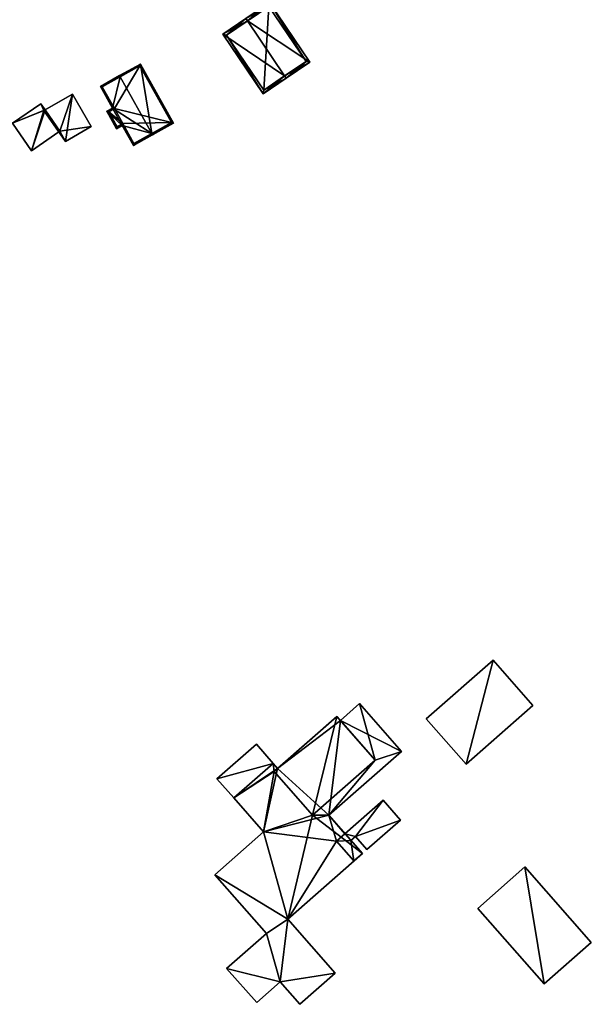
# Model space of a CAD drawing. Header units: inches. Extents: x 2685601 to 2690022, y 1235992 to 1239010.
# Tile 266 of 390: x 2688771 to 2688873, y 1237583 to 1237759. Entities that reach past the tile are written whole.
import ezdxf

# ---------------------------------------------------------------- set-up
doc = ezdxf.new("R2010")
doc.units = ezdxf.units.IN
doc.header["$MEASUREMENT"] = 0
doc.layers.add('Gebaeude Einzelhaus', color=10, linetype='Continuous')
doc.layers.add('Offenes Gebaeude', color=10, linetype='Continuous')

msp = doc.modelspace()

# ---------------------------------------------------------------- meshes
at = {"layer": 'Gebaeude Einzelhaus'}
mesh = msp.add_polyface(dxfattribs=at)
corners = [(2688811.276, 1237758.295, 450.804), (2688822.47, 1237750.918, 446.252), (2688815.239, 1237761.586, 446.252), (2688817.944, 1237748.455, 450.804), (2688818.225, 1237748.041, 450.804), (2688810.995, 1237758.709, 450.804), (2688806.856, 1237755.904, 446.252), (2688814.086, 1237745.236, 446.252), (2688821.775, 1237751.051, 446.696), (2688814.22, 1237745.931, 446.708), (2688815.105, 1237760.891, 446.697), (2688807.551, 1237755.77, 446.707), (2688815.105, 1237760.891, 440.017), (2688821.775, 1237751.051, 440.017), (2688807.551, 1237755.77, 440.017), (2688814.22, 1237745.931, 440.017)]
mesh.append_faces([[corners[k] for k in face] for face in [(11, 9, 7), (6, 11, 7), (0, 11, 5), (10, 0, 5), (5, 11, 6), (8, 10, 2), (2, 10, 5), (1, 8, 2), (9, 3, 4), (4, 3, 8), (7, 9, 4), (4, 8, 1), (3, 7, 4), (5, 6, 0), (0, 6, 3), (3, 6, 7), (0, 2, 5), (4, 1, 3), (3, 1, 0), (0, 1, 2)]], dxfattribs={"color": 13})
mesh.append_faces([[corners[k] for k in face] for face in [(12, 15, 14), (13, 15, 12), (9, 15, 3), (8, 15, 13), (3, 15, 8), (14, 15, 11), (11, 15, 9), (0, 14, 11), (12, 14, 10), (10, 14, 0), (13, 12, 8), (8, 12, 10)]], dxfattribs={"color": 41})
mesh = msp.add_polyface(dxfattribs=at)
corners = [(2688794.199, 1237738.166, 449.629), (2688798.044, 1237740.026, 445.836), (2688792.144, 1237750.588, 445.836), (2688794.321, 1237737.948, 449.629), (2688788.545, 1237748.291, 449.629), (2688788.423, 1237748.509, 449.629), (2688784.975, 1237746.583, 445.836), (2688787.139, 1237742.709, 445.836), (2688788.875, 1237739.6, 445.836), (2688786.123, 1237742.141, 444.719), (2688787.859, 1237739.033, 444.719), (2688790.874, 1237736.023, 445.836), (2688785.315, 1237746.486, 446.076), (2688792.048, 1237750.248, 446.058), (2688786.463, 1237742.045, 444.959), (2688787.479, 1237742.613, 446.076), (2688787.955, 1237739.373, 444.959), (2688790.97, 1237736.363, 446.076), (2688788.971, 1237739.94, 446.076), (2688797.704, 1237740.123, 446.058), (2688792.048, 1237750.248, 438.566), (2688797.704, 1237740.123, 438.566), (2688785.315, 1237746.486, 438.566), (2688787.479, 1237742.613, 438.566), (2688786.463, 1237742.045, 438.566), (2688787.955, 1237739.373, 438.566), (2688788.971, 1237739.94, 438.566), (2688790.97, 1237736.363, 438.566)]
mesh.append_faces([[corners[k] for k in face] for face in [(19, 13, 2), (1, 19, 2), (17, 0, 3), (3, 0, 19), (3, 19, 1), (11, 17, 3), (18, 17, 8), (16, 18, 8), (8, 17, 11), (10, 16, 8), (14, 16, 9), (9, 16, 10), (15, 14, 7), (12, 15, 7), (7, 14, 9), (6, 12, 7), (4, 12, 5), (13, 4, 5), (2, 13, 5), (5, 12, 6), (0, 11, 3), (0, 8, 11), (8, 9, 10), (4, 7, 0), (0, 7, 8), (8, 7, 9), (5, 6, 4), (4, 6, 7), (0, 2, 4), (4, 2, 5), (3, 1, 0), (0, 1, 2)]], dxfattribs={"color": 13})
mesh.append_faces([[corners[k] for k in face] for face in [(24, 26, 25), (23, 26, 24), (20, 23, 22), (21, 27, 26), (21, 26, 23), (21, 23, 20), (17, 27, 0), (19, 27, 21), (0, 27, 19), (26, 27, 18), (18, 27, 17), (25, 26, 16), (16, 26, 18), (24, 25, 16), (14, 24, 16), (23, 24, 14), (15, 23, 14), (22, 23, 12), (12, 23, 15), (4, 22, 12), (20, 22, 13), (13, 22, 4), (21, 20, 19), (19, 20, 13)]], dxfattribs={"color": 41})
mesh = msp.add_polyface(dxfattribs=at)
corners = [(2688774.88, 1237742.268, 444.171), (2688774.338, 1237743.494, 444.171), (2688769.273, 1237739.993, 444.171), (2688775.098, 1237742.394, 444.171), (2688772.666, 1237735.083, 444.171), (2688777.555, 1237738.463, 444.171), (2688778.754, 1237736.758, 444.509), (2688779.971, 1237745.211, 444.509), (2688774.88, 1237742.268, 444.509), (2688783.329, 1237739.403, 444.509), (2688774.338, 1237743.494, 438.291), (2688775.098, 1237742.394, 438.291), (2688769.273, 1237739.993, 438.291), (2688772.666, 1237735.083, 438.291), (2688777.555, 1237738.463, 438.291), (2688777.731, 1237738.584, 438.291), (2688779.971, 1237745.211, 438.291), (2688778.754, 1237736.758, 438.291), (2688783.329, 1237739.403, 438.291)]
mesh.append_faces([[corners[k] for k in face] for face in [(9, 7, 6), (6, 7, 8), (0, 4, 5), (0, 2, 4), (3, 1, 0), (0, 1, 2)]], dxfattribs={"color": 13})
mesh.append_faces([[corners[k] for k in face] for face in [(16, 15, 11), (15, 17, 14), (16, 18, 15), (15, 18, 17), (7, 9, 16), (16, 9, 18), (9, 6, 18), (18, 6, 17), (17, 5, 14), (5, 8, 0), (17, 6, 5), (5, 6, 8), (8, 3, 0), (3, 16, 11), (8, 7, 3), (3, 7, 16), (11, 12, 10), (11, 13, 12), (11, 14, 13), (11, 15, 14), (13, 14, 4), (4, 14, 5), (4, 2, 13), (13, 2, 12), (2, 1, 12), (12, 1, 10), (1, 3, 10), (10, 3, 11)]], dxfattribs={"color": 41})
mesh = msp.add_polyface(dxfattribs=at)
corners = [(2688855.215, 1237644.051, 446.926), (2688850.419, 1237625.44, 446.925), (2688862.355, 1237635.921, 446.926), (2688843.28, 1237633.57, 446.926), (2688855.215, 1237644.051, 440.627), (2688862.355, 1237635.921, 440.627), (2688843.28, 1237633.57, 440.627), (2688850.419, 1237625.44, 440.627)]
mesh.append_faces([[corners[k] for k in face] for face in [(3, 1, 0), (0, 1, 2)]], dxfattribs={"color": 13})
mesh.append_faces([[corners[k] for k in face] for face in [(4, 7, 6), (4, 5, 7), (2, 1, 5), (5, 1, 7), (1, 3, 7), (7, 3, 6), (3, 0, 6), (6, 0, 4), (0, 2, 4), (4, 2, 5)]], dxfattribs={"color": 41})
mesh = msp.add_polyface(dxfattribs=at)
corners = [(2688830.595, 1237612.556, 446.356), (2688835.541, 1237619.01, 446.357), (2688828.736, 1237613.035, 446.356), (2688838.65, 1237615.47, 446.356), (2688829.783, 1237611.844, 446.356), (2688832.658, 1237610.206, 446.356), (2688816.074, 1237624.149, 447.068), (2688808.835, 1237619.426, 447.068), (2688814.168, 1237613.356, 447.068), (2688815.875, 1237625.609, 447.068), (2688818.501, 1237597.774, 447.068), (2688805.463, 1237605.713, 447.068), (2688822.941, 1237616.329, 447.068), (2688814.681, 1237595.215, 447.068), (2688817.141, 1237586.541, 447.068), (2688807.568, 1237588.968, 447.068), (2688812.939, 1237582.851, 447.068), (2688826.984, 1237588.116, 447.068), (2688820.645, 1237582.55, 447.068), (2688831.846, 1237609.494, 447.068), (2688825.848, 1237616.325, 447.068), (2688834.163, 1237626.183, 447.068), (2688838.861, 1237627.753, 447.068), (2688831.359, 1237636.294, 447.069), (2688827.929, 1237633.282, 447.068), (2688816.686, 1237624.686, 447.068), (2688827.295, 1237634.003, 450.054), (2688822.941, 1237616.329, 450.054), (2688834.163, 1237626.183, 450.054), (2688816.074, 1237624.149, 450.054), (2688830.345, 1237608.175, 446.356), (2688830.345, 1237608.175, 440.58), (2688831.846, 1237609.494, 440.58), (2688831.846, 1237609.494, 446.356), (2688829.783, 1237611.844, 440.58), (2688830.595, 1237612.556, 440.58), (2688832.658, 1237610.206, 440.58), (2688838.65, 1237615.47, 440.58), (2688835.541, 1237619.01, 440.58), (2688828.736, 1237613.035, 440.58), (2688827.235, 1237611.716, 440.58), (2688827.929, 1237633.282, 440.58), (2688831.359, 1237636.294, 440.58), (2688827.295, 1237634.003, 440.58), (2688827.295, 1237634.003, 447.068), (2688816.686, 1237624.686, 440.58), (2688815.875, 1237625.609, 440.58), (2688815.875, 1237625.609, 446.968), (2688808.835, 1237619.426, 440.58), (2688808.835, 1237619.426, 446.968), (2688814.168, 1237613.356, 440.58), (2688805.463, 1237605.713, 440.58), (2688814.681, 1237595.215, 440.58), (2688807.568, 1237588.968, 440.58), (2688812.939, 1237582.851, 440.58), (2688817.141, 1237586.541, 440.58), (2688820.645, 1237582.55, 440.58), (2688826.984, 1237588.116, 440.58), (2688818.501, 1237597.774, 440.58), (2688825.848, 1237616.325, 440.58), (2688838.861, 1237627.753, 440.58)]
mesh.append_faces([[corners[k] for k in face] for face in [(29, 27, 26), (26, 27, 28), (9, 6, 25), (21, 23, 24), (21, 22, 23), (12, 20, 21), (21, 20, 22), (12, 19, 20), (12, 10, 19), (10, 14, 17), (17, 14, 18), (14, 15, 16), (10, 13, 14), (14, 13, 15), (10, 11, 13), (6, 8, 12), (12, 8, 10), (10, 8, 11), (9, 7, 6), (6, 7, 8), (3, 0, 5), (0, 2, 4), (3, 1, 0), (0, 1, 2)]], dxfattribs={"color": 13})
mesh.append_faces([[corners[k] for k in face] for face in [(28, 27, 21), (21, 27, 12), (27, 29, 12), (12, 29, 6), (26, 25, 29), (29, 25, 6), (26, 44, 25), (26, 24, 44), (26, 28, 24), (24, 28, 21), (58, 40, 31), (40, 59, 39), (59, 41, 60), (60, 41, 42), (59, 45, 41), (41, 45, 43), (45, 48, 46), (58, 50, 40), (40, 50, 59), (59, 50, 45), (45, 50, 48), (58, 51, 50), (58, 52, 51), (56, 55, 57), (57, 55, 58), (58, 55, 52), (52, 55, 53), (53, 55, 54), (23, 22, 42), (42, 22, 60), (22, 20, 60), (60, 20, 59), (59, 2, 39), (2, 19, 4), (4, 19, 33), (59, 20, 2), (2, 20, 19), (10, 30, 19), (19, 30, 33), (10, 58, 30), (30, 58, 31), (10, 17, 58), (58, 17, 57), (17, 18, 57), (57, 18, 56), (18, 14, 56), (56, 14, 55), (14, 16, 55), (55, 16, 54), (16, 15, 54), (54, 15, 53), (15, 13, 53), (53, 13, 52), (13, 11, 52), (52, 11, 51), (11, 8, 51), (51, 8, 50), (49, 8, 7), (49, 50, 8), (49, 48, 50), (49, 47, 48), (48, 47, 46), (45, 47, 25), (25, 47, 9), (45, 46, 47), (44, 43, 25), (25, 43, 45), (41, 43, 24), (24, 43, 44), (42, 41, 23), (23, 41, 24), (34, 32, 31), (40, 34, 31), (34, 40, 39), (35, 37, 36), (35, 38, 37), (35, 39, 38), (35, 34, 39), (38, 39, 1), (1, 39, 2), (1, 3, 38), (38, 3, 37), (3, 5, 37), (37, 5, 36), (5, 0, 36), (36, 0, 35), (34, 35, 4), (4, 35, 0), (33, 32, 4), (4, 32, 34), (30, 32, 33), (30, 31, 32)]], dxfattribs={"color": 41})
mesh = msp.add_polyface(dxfattribs=at)
corners = [(2688864.373, 1237586.199, 449.45), (2688860.92, 1237607.12, 449.45), (2688852.489, 1237599.699, 449.45), (2688872.804, 1237593.621, 449.45), (2688852.489, 1237599.699, 440.286), (2688860.92, 1237607.12, 440.286), (2688864.373, 1237586.199, 440.286), (2688872.804, 1237593.621, 440.286)]
mesh.append_faces([[corners[k] for k in face] for face in [(3, 1, 0), (0, 1, 2)]], dxfattribs={"color": 13})
mesh.append_faces([[corners[k] for k in face] for face in [(4, 5, 6), (6, 5, 7), (1, 3, 5), (5, 3, 7), (3, 0, 7), (7, 0, 6), (0, 2, 6), (6, 2, 4), (2, 1, 4), (4, 1, 5)]], dxfattribs={"color": 41})
at = {"layer": 'Offenes Gebaeude'}
mesh = msp.add_polyface(dxfattribs=at)
corners = [(2688805.838, 1237622.84, 447.006), (2688815.875, 1237625.609, 447.068), (2688812.878, 1237629.023, 447.006), (2688808.835, 1237619.426, 447.068), (2688805.838, 1237622.84, 446.906), (2688812.878, 1237629.023, 446.906), (2688808.835, 1237619.426, 446.968), (2688815.875, 1237625.609, 446.968)]
mesh.append_faces([[corners[k] for k in face] for face in [(3, 1, 0), (0, 1, 2)]], dxfattribs={"color": 13})
mesh.append_faces([[corners[k] for k in face] for face in [(4, 7, 6), (5, 7, 4), (2, 7, 5), (2, 1, 7), (3, 0, 6), (6, 0, 4), (0, 2, 4), (4, 2, 5)]], dxfattribs={"color": 41})

doc.saveas('drawing.dxf')
